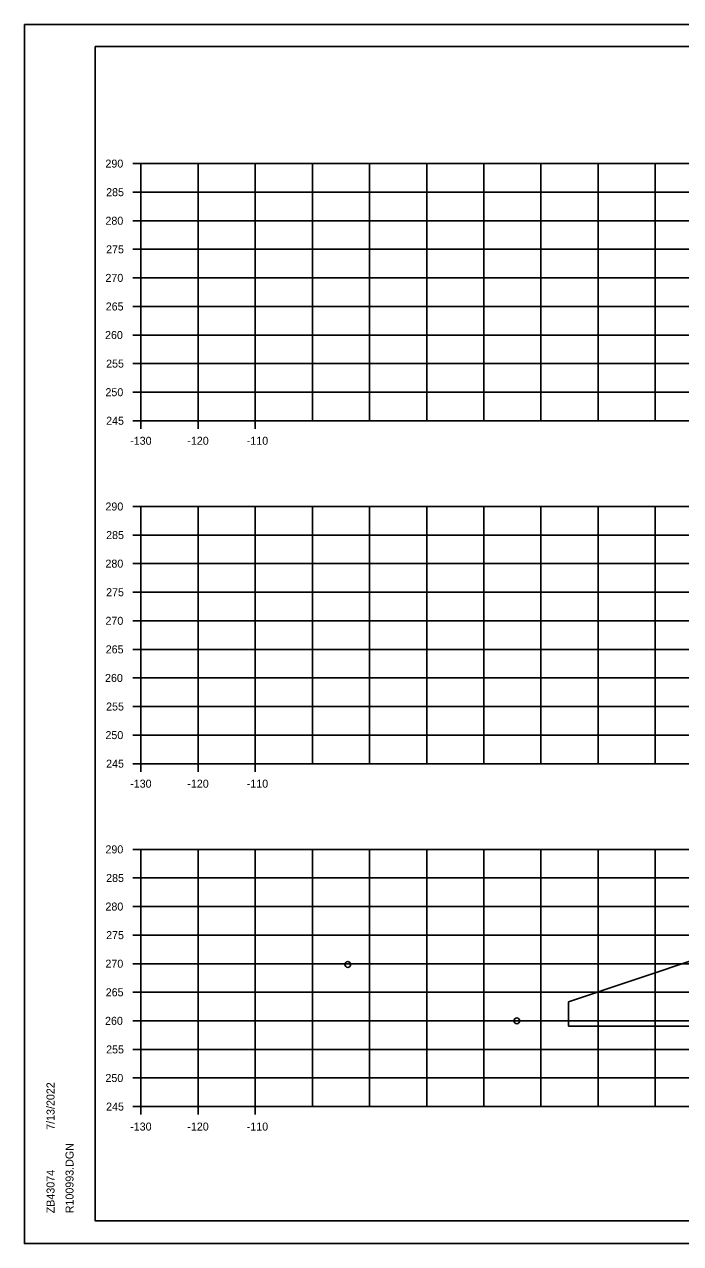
# Model space of a CAD drawing. Extents: x 4667 to 1632277, y -2100 to 724501.
# Drawn here: x 5969.1 to 6084, y -1537.1 to -1323.8 of the extents above; entities that cross this region are included whole.
import ezdxf

# ---------------------------------------------------------------- set-up
doc = ezdxf.new("R2010")
doc.units = 0
for name, color, linetype in [('R_Axis', 7, 'Continuous'), ('R_Axis Annot', 7, 'Continuous'), ('R_Grid', 7, 'Continuous'), ('R_No Plot', 7, 'Continuous'), ('R_Water', 7, 'Continuous')]:
    doc.layers.add(name, color=color, linetype=linetype)

msp = doc.modelspace()

# ---------------------------------------------------------------- linework, layer by layer
at = {"layer": 'R_Axis'}
for p, q in [((5988.12, -1348.11), (5989.52, -1348.11)), ((5989.52, -1393.11), (5989.52, -1348.11)), ((5988.12, -1353.11), (5989.52, -1353.11)), ((5988.12, -1358.11), (5989.52, -1358.11)), ((5988.12, -1363.11), (5989.52, -1363.11)), ((5988.12, -1368.11), (5989.52, -1368.11)), ((5988.12, -1373.11), (5989.52, -1373.11)), ((5988.12, -1378.11), (5989.52, -1378.11)), ((5988.12, -1383.11), (5989.52, -1383.11)), ((5988.12, -1388.11), (5989.52, -1388.11)), ((5988.12, -1393.11), (5989.52, -1393.11)), ((5989.52, -1394.51), (5989.52, -1393.11)), ((5999.52, -1394.51), (5999.52, -1393.11)), ((6009.52, -1394.51), (6009.52, -1393.11)), ((5988.12, -1408.11), (5989.52, -1408.11)), ((5989.52, -1453.11), (5989.52, -1408.11)), ((5988.12, -1413.11), (5989.52, -1413.11)), ((5988.12, -1418.11), (5989.52, -1418.11)), ((5988.12, -1423.11), (5989.52, -1423.11)), ((5988.12, -1428.11), (5989.52, -1428.11)), ((5988.12, -1433.11), (5989.52, -1433.11)), ((5988.12, -1438.11), (5989.52, -1438.11)), ((5988.12, -1443.11), (5989.52, -1443.11)), ((5988.12, -1448.11), (5989.52, -1448.11)), ((5988.12, -1453.11), (5989.52, -1453.11)), ((5989.52, -1454.51), (5989.52, -1453.11)), ((5999.52, -1454.51), (5999.52, -1453.11)), ((6009.52, -1454.51), (6009.52, -1453.11)), ((5988.12, -1468.11), (5989.52, -1468.11)), ((5989.52, -1513.11), (5989.52, -1468.11)), ((5988.12, -1473.11), (5989.52, -1473.11)), ((5988.12, -1478.11), (5989.52, -1478.11)), ((5988.12, -1483.11), (5989.52, -1483.11)), ((5988.12, -1488.11), (5989.52, -1488.11)), ((5988.12, -1493.11), (5989.52, -1493.11)), ((5988.12, -1498.11), (5989.52, -1498.11)), ((5988.12, -1503.11), (5989.52, -1503.11)), ((5988.12, -1508.11), (5989.52, -1508.11)), ((5988.12, -1513.11), (5989.52, -1513.11)), ((5989.52, -1514.51), (5989.52, -1513.11)), ((5999.52, -1514.51), (5999.52, -1513.11)), ((6009.52, -1514.51), (6009.52, -1513.11))]:
    msp.add_line(p, q, dxfattribs=at)
at = {"layer": 'R_Grid'}
for p, q in [((5989.52, -1348.11), (6289.52, -1348.11)), ((5989.52, -1393.11), (5989.52, -1348.11)), ((5999.52, -1393.11), (5999.52, -1348.11)), ((6009.52, -1393.11), (6009.52, -1348.11)), ((6019.52, -1393.11), (6019.52, -1348.11)), ((6029.52, -1393.11), (6029.52, -1348.11)), ((6039.52, -1393.11), (6039.52, -1348.11)), ((6049.52, -1393.11), (6049.52, -1348.11)), ((6059.52, -1393.11), (6059.52, -1348.11)), ((6069.52, -1393.11), (6069.52, -1348.11)), ((6079.52, -1393.11), (6079.52, -1348.11)), ((5989.52, -1353.11), (6289.52, -1353.11)), ((5989.52, -1358.11), (6289.52, -1358.11)), ((5989.52, -1363.11), (6289.52, -1363.11)), ((5989.52, -1368.11), (6289.52, -1368.11)), ((5989.52, -1373.11), (6289.52, -1373.11)), ((5989.52, -1378.11), (6289.52, -1378.11)), ((5989.52, -1383.11), (6289.52, -1383.11)), ((5989.52, -1388.11), (6289.52, -1388.11)), ((5989.52, -1393.11), (6289.52, -1393.11)), ((5989.52, -1408.11), (6289.52, -1408.11)), ((5989.52, -1453.11), (5989.52, -1408.11)), ((5999.52, -1453.11), (5999.52, -1408.11)), ((6009.52, -1453.11), (6009.52, -1408.11)), ((6019.52, -1453.11), (6019.52, -1408.11)), ((6029.52, -1453.11), (6029.52, -1408.11)), ((6039.52, -1453.11), (6039.52, -1408.11)), ((6049.52, -1453.11), (6049.52, -1408.11)), ((6059.52, -1453.11), (6059.52, -1408.11)), ((6069.52, -1453.11), (6069.52, -1408.11)), ((6079.52, -1453.11), (6079.52, -1408.11)), ((5989.52, -1413.11), (6289.52, -1413.11)), ((5989.52, -1418.11), (6289.52, -1418.11)), ((5989.52, -1423.11), (6289.52, -1423.11)), ((5989.52, -1428.11), (6289.52, -1428.11)), ((5989.52, -1433.11), (6289.52, -1433.11)), ((5989.52, -1438.11), (6289.52, -1438.11)), ((5989.52, -1443.11), (6289.52, -1443.11)), ((5989.52, -1448.11), (6289.52, -1448.11)), ((5989.52, -1453.11), (6289.52, -1453.11)), ((5989.52, -1468.11), (6289.52, -1468.11)), ((5989.52, -1513.11), (5989.52, -1468.11)), ((5999.52, -1513.11), (5999.52, -1468.11)), ((6009.52, -1513.11), (6009.52, -1468.11)), ((6019.52, -1513.11), (6019.52, -1468.11)), ((6029.52, -1513.11), (6029.52, -1468.11)), ((6039.52, -1513.11), (6039.52, -1468.11)), ((6049.52, -1513.11), (6049.52, -1468.11)), ((6059.52, -1513.11), (6059.52, -1468.11)), ((6069.52, -1513.11), (6069.52, -1468.11)), ((6079.52, -1513.11), (6079.52, -1468.11)), ((5989.52, -1473.11), (6289.52, -1473.11)), ((5989.52, -1478.11), (6289.52, -1478.11)), ((5989.52, -1483.11), (6289.52, -1483.11)), ((5989.52, -1488.11), (6289.52, -1488.11)), ((5989.52, -1493.11), (6289.52, -1493.11)), ((5989.52, -1498.11), (6289.52, -1498.11)), ((5989.52, -1503.11), (6289.52, -1503.11)), ((5989.52, -1508.11), (6289.52, -1508.11)), ((5989.52, -1513.11), (6289.52, -1513.11))]:
    msp.add_line(p, q, dxfattribs=at)
at = {"layer": 'R_No Plot'}
for p, q in [((5969.12, -1323.75), (6302.46, -1323.75)), ((5981.52, -1327.65), (6297.7, -1327.65)), ((5981.52, -1533.11), (5981.52, -1327.65)), ((5981.52, -1533.11), (5981.52, -1533.11)), ((6297.7, -1533.11), (5981.52, -1533.11)), ((5969.12, -1537.09), (6302.46, -1537.09))]:
    msp.add_line(p, q, dxfattribs=at)
for points in [[(5969.12, -1323.75), (6302.46, -1323.75), (6302.46, -1537.09), (5969.12, -1537.09)], [(6215.44, -1327.65), (6215.44, -1337.53), (6251.18, -1337.53), (6251.18, -1340.45), (6274.38, -1340.45), (6274.38, -1364.78), (6297.7, -1364.78), (6297.7, -1533.11), (5981.52, -1533.11), (5981.52, -1327.65)]]:
    msp.add_lwpolyline(points, close=True, dxfattribs=at)
for centre in [(6025.71, -1488.25), (6055.29, -1498.11)]:
    msp.add_circle(centre, 0.5, dxfattribs=at)
at = {"layer": 'R_Water'}
for p, q in [((6087.69, -1486.98), (6064.31, -1494.78)), ((6064.31, -1499.06), (6064.31, -1494.78)), ((6064.31, -1498.11), (6087.69, -1498.11)), ((6064.31, -1499.06), (6087.69, -1499.06))]:
    msp.add_line(p, q, dxfattribs=at)

# ---------------------------------------------------------------- texts
at = {"layer": 'R_Axis Annot'}
for s, p in [('290', (5983.3, -1348.81)), ('285', (5983.42, -1353.81)), ('280', (5983.3, -1358.81)), ('275', (5983.42, -1363.81)), ('270', (5983.3, -1368.81)), ('265', (5983.35, -1373.81)), ('260', (5983.23, -1378.81)), ('255', (5983.42, -1383.81)), ('250', (5983.3, -1388.81)), ('245', (5983.42, -1393.81)), ('-130', (5987.63, -1397.31)), ('-120', (5997.63, -1397.31)), ('-110', (6008.03, -1397.31)), ('290', (5983.3, -1408.81)), ('285', (5983.42, -1413.81)), ('280', (5983.3, -1418.81)), ('275', (5983.42, -1423.81)), ('270', (5983.3, -1428.81)), ('265', (5983.35, -1433.81)), ('260', (5983.23, -1438.81)), ('255', (5983.42, -1443.81)), ('250', (5983.3, -1448.81)), ('245', (5983.42, -1453.81)), ('-130', (5987.63, -1457.31)), ('-120', (5997.63, -1457.31)), ('-110', (6008.03, -1457.31)), ('290', (5983.3, -1468.81)), ('285', (5983.42, -1473.81)), ('280', (5983.3, -1478.81)), ('275', (5983.42, -1483.81)), ('270', (5983.3, -1488.81)), ('265', (5983.35, -1493.81)), ('260', (5983.23, -1498.81)), ('255', (5983.42, -1503.81)), ('250', (5983.3, -1508.81)), ('245', (5983.42, -1513.81)), ('-130', (5987.63, -1517.31)), ('-120', (5997.63, -1517.31)), ('-110', (6008.03, -1517.31))]:
    msp.add_text(s, height=1.4, dxfattribs=at).set_placement(p)
at = {"layer": 'R_No Plot'}
for s, p in [('7/13/2022', (5974.39, -1517.18)), ('R100993.DGN', (5977.72, -1531.78)), ('ZB43074', (5974.39, -1531.78))]:
    msp.add_text(s, height=1.4, rotation=90, dxfattribs=at).set_placement(p)

doc.saveas('drawing.dxf')
